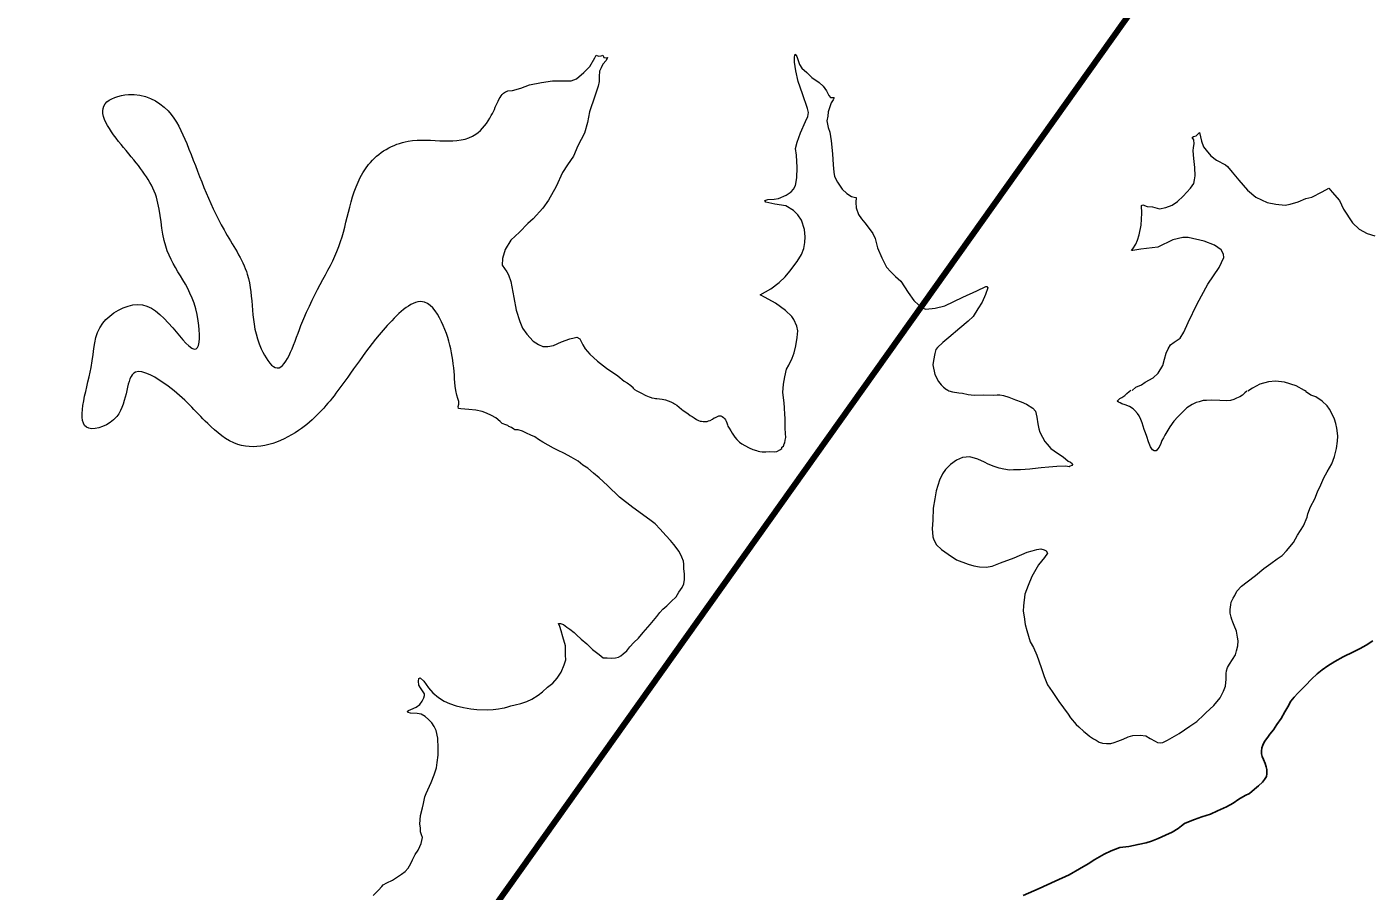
# Model space of a CAD drawing. Extents: x 553962 to 842807, y 8883888 to 9032388.
# Drawn here: x 708353 to 711150, y 8964370 to 8966174 of the extents above; entities that cross this region are included whole.
import ezdxf

# ---------------------------------------------------------------- set-up
doc = ezdxf.new("R2010")
doc.units = 0
doc.header["$LTSCALE"] = 200
for name, color, linetype, lineweight in [('24', 7, 'Continuous', 25), ('8', 7, 'Continuous', 13), ('9', 7, 'Continuous', 90)]:
    doc.layers.add(name, color=color, linetype=linetype, lineweight=lineweight)

msp = doc.modelspace()

# ---------------------------------------------------------------- linework, layer by layer
at = {"layer": '24'}
for points in [[(711099.7, 8964859.2), (711120.7, 8964869.8), (711134.7, 8964876.2), (711147.4, 8964883.5), (711161, 8964892.7)], [(710432, 8964361.1), (710465.5, 8964376), (710498.9, 8964391), (710528.1, 8964404.3), (710549.6, 8964416.4), (710567.2, 8964426.9), (710581.1, 8964436), (710600.6, 8964447), (710615.1, 8964454.3), (710633.7, 8964461.1), (710652, 8964463.5), (710671.7, 8964467.6), (710688.3, 8964470.8), (710699.5, 8964474.7), (710713.8, 8964479.8), (710728.9, 8964486.9), (710742.8, 8964493.1), (710755.2, 8964500.7), (710762.2, 8964506.3), (710768.7, 8964511), (710780, 8964516), (710789.1, 8964519.9), (710804.5, 8964525.5), (710822.7, 8964530.8), (710837.2, 8964537.9), (710856, 8964546), (710870.1, 8964554), (710881.6, 8964561.9), (710894.9, 8964569.9), (710903.8, 8964573.7), (710914.7, 8964583.2), (710923, 8964589.9), (710931.2, 8964597.6), (710935.3, 8964602.9), (710939.2, 8964609.1), (710940.1, 8964615.3), (710940.2, 8964623.8), (710938.7, 8964629.9), (710936.9, 8964636.7), (710933.1, 8964645), (710930.7, 8964651.2), (710929.2, 8964656.8), (710928.9, 8964662.4), (710929.8, 8964669.2), (710931.9, 8964675.1), (710935.4, 8964682.7), (710941.9, 8964691.8), (710946.3, 8964697.5), (710953.8, 8964707.1), (710960.9, 8964717.7), (710970, 8964730.7), (710977.7, 8964744), (710983.9, 8964754.9), (710990.4, 8964766.4), (710997.2, 8964774.6), (711004.6, 8964783.2), (711020.6, 8964799.3), (711033.6, 8964812.3), (711045.1, 8964823.8), (711055.7, 8964832.3), (711067.5, 8964840.6), (711082.3, 8964849.4), (711099.7, 8964859.2)]]:
    msp.add_lwpolyline(points, dxfattribs=at)
at = {"layer": '8'}
for points in [[(709356.7, 8966039.9), (709366.8, 8966040.9), (709384, 8966045.7), (709402.1, 8966052.6), (709427.2, 8966057.7), (709450.1, 8966060.8), (709477.9, 8966060.8), (709489.2, 8966061.1), (709500.2, 8966065.2), (709515.6, 8966078.3), (709528, 8966090.6), (709538.2, 8966108.8), (709541, 8966114.6), (709546.1, 8966112.5), (709551.6, 8966112.9), (709554.7, 8966114.2), (709556.8, 8966109.8), (709561.9, 8966109.1), (709564.7, 8966109.8), (709561.9, 8966103.3), (709554.7, 8966095.7), (709551.3, 8966088.2), (709548.2, 8966081.3), (709547.5, 8966069.7), (709547.5, 8966059.4), (709545.5, 8966049.8), (709538.2, 8966028.9), (709527.3, 8965996), (709523.2, 8965974.1), (709517.1, 8965951.5), (709503.1, 8965925.1), (709493.5, 8965903.9), (709481.1, 8965885.4), (709471.2, 8965869.6), (709457.5, 8965840.5), (709441.7, 8965811.7), (709430.2, 8965795), (709410, 8965772.7), (709398.7, 8965763.5), (709380.9, 8965744.9), (709363.4, 8965728.5), (709351.1, 8965708.8), (709346, 8965690.2), (709345.3, 8965676.1), (709354.7, 8965662.1)], [(709931, 8965418.8), (709931.7, 8965428), (709934.6, 8965443.3), (709937.9, 8965459.3), (709943, 8965467.5), (709949.7, 8965482.4), (709954.1, 8965493.7), (709957.4, 8965507.7), (709960.1, 8965525.2), (709961.8, 8965539.5), (709960, 8965548.9), (709953.6, 8965562.9), (709949.5, 8965568.9), (709936.3, 8965581.5), (709915.5, 8965596.7), (709893.5, 8965609), (709883.3, 8965614.3), (709905.2, 8965626.9), (709923.1, 8965640.1), (709935.4, 8965652.1), (709945.4, 8965664.1), (709960.7, 8965684.1), (709969.2, 8965698.8), (709974.5, 8965711.1), (709976.5, 8965723.6), (709977.1, 8965735.3), (709975.6, 8965750.6), (709969.5, 8965769.9), (709961.9, 8965781), (709953.1, 8965790.7), (709936.7, 8965799.8), (709913.8, 8965803.8), (709901.2, 8965806.1), (709895.1, 8965807.8), (709893.3, 8965811), (709898.9, 8965813.4), (709912.7, 8965813.7), (709921.2, 8965815.4), (709937.8, 8965822.2), (709948.1, 8965829.5), (709952.8, 8965834.8), (709956.6, 8965842.7), (709959.5, 8965858.2), (709960.4, 8965880.4), (709958.9, 8965905.9), (709957.2, 8965919.7), (709960.1, 8965932.8), (709967.5, 8965952.7), (709977.7, 8965975.8), (709982.4, 8965986.3), (709984.2, 8965994.8), (709981.8, 8966003.3), (709971.3, 8966033.5), (709962.5, 8966059.2), (709957.8, 8966081.5), (709954.6, 8966099.9), (709954.6, 8966111.3), (709956, 8966116.3), (709959.6, 8966111.9), (709962.2, 8966103.1), (709965.4, 8966095.2), (709970.4, 8966087.3), (709980.3, 8966078), (709991.2, 8966068), (710006.4, 8966057.5), (710014.6, 8966049.9), (710021.9, 8966040.2), (710026.3, 8966030.2), (710029.8, 8966025.9), (710036, 8966025.9), (710037.5, 8966025.3), (710035.7, 8966021.2), (710031, 8966014.7), (710024.9, 8965996), (710024.3, 8965986.9), (710022.5, 8965977.6), (710025.2, 8965963.5), (710028.7, 8965953.8), (710031.3, 8965935.7), (710034.2, 8965908.8), (710035.7, 8965885.8), (710036.9, 8965870.5), (710038.4, 8965861.2), (710044.2, 8965849.5), (710054.2, 8965835.1), (710063.8, 8965826), (710073.5, 8965819.6), (710079.1, 8965818.1), (710083.5, 8965817.8), (710082.6, 8965807.3), (710083.2, 8965795.9), (710088.1, 8965782.1), (710094.9, 8965773.1), (710101.6, 8965764.6), (710110.5, 8965753), (710118.1, 8965742.4), (710122.8, 8965731.9), (710128.1, 8965712.3), (710136.8, 8965691.5), (710147.1, 8965671.9), (710155.6, 8965662.2)], [(710840.5, 8965671.4), (710850.3, 8965692.1), (710849.9, 8965699.5), (710845, 8965708.4), (710830.9, 8965718), (710809.4, 8965726.2), (710776, 8965733.9), (710764.6, 8965734.3), (710743.9, 8965729.4), (710712.6, 8965714), (710677.6, 8965709.9), (710660.9, 8965707.1), (710658.1, 8965707.1), (710660.5, 8965710.7), (710667, 8965720.1), (710670.3, 8965728.2), (710673.5, 8965739.6), (710678, 8965759.9), (710679.6, 8965784.7), (710678.8, 8965801), (710681.7, 8965802.2), (710690.6, 8965798.9), (710701.5, 8965797.8), (710716.1, 8965794.1), (710729.5, 8965796.5), (710742.9, 8965801.8), (710753.9, 8965809.1), (710765.3, 8965820.1), (710780.8, 8965837.2), (710787.7, 8965846.9), (710789.3, 8965854.2), (710790.5, 8965862.4), (710790.1, 8965879.9), (710788.1, 8965899), (710786.8, 8965914.8), (710787.3, 8965921.7), (710788.9, 8965929.5), (710788.1, 8965937.6), (710784.4, 8965942.9), (710787.3, 8965944.5), (710793, 8965946.5), (710799.5, 8965953.4), (710803.9, 8965935.2), (710808, 8965923.4), (710813.3, 8965916), (710823.5, 8965904.2), (710835.2, 8965895.3), (710854, 8965885.6), (710858.4, 8965881.9), (710867.5, 8965870.1), (710881.8, 8965853.4), (710900, 8965833.1), (710917.1, 8965818), (710928.9, 8965812.7), (710941.1, 8965807.1), (710959, 8965803.4), (710978.5, 8965801.8), (710988.7, 8965803.4), (711005.4, 8965808.7), (711021.6, 8965815.2), (711033.8, 8965818.4), (711055.8, 8965829.4), (711069.2, 8965837.1), (711076.5, 8965828.6), (711092, 8965811.1)], [(711092, 8965811.1), (711100.1, 8965793.2), (711118.9, 8965764.5), (711132.8, 8965751.5), (711149.4, 8965742.1), (711165.3, 8965737.3)], [(709354.7, 8965662.1), (709358.1, 8965655.8), (709362.9, 8965642.3), (709369.2, 8965608.6), (709374.1, 8965582.5), (709381.7, 8965558.6), (709387.3, 8965544.7), (709396.6, 8965532.5), (709409.5, 8965517.9), (709420.6, 8965510.6), (709429.7, 8965506.8), (709440.4, 8965506.8), (709452.2, 8965508.9), (709468.9, 8965516.2), (709486.3, 8965522.8), (709495.3, 8965524.9), (709500.9, 8965525.9), (709506.8, 8965522.8), (709513.4, 8965510.3), (709517.9, 8965501.6), (709528, 8965490.8), (709544, 8965475.9), (709562.4, 8965461.6), (709586.4, 8965445.7), (709599.2, 8965434.5), (709605.8, 8965430.7), (709613.1, 8965425.2), (709619, 8965420.5)], [(710155.6, 8965662.2), (710165.6, 8965652.6), (710176.4, 8965643.2), (710192.2, 8965619), (710204, 8965602.9), (710214.2, 8965593), (710220.9, 8965587.1), (710228.8, 8965584.8), (710248.2, 8965586.8), (710268.4, 8965591.5), (710305.9, 8965609.3), (710335.4, 8965623.1), (710354.2, 8965631.6), (710356.2, 8965631.6), (710358.3, 8965628.7), (710353, 8965615.2), (710346, 8965599.1), (710337.2, 8965585.3), (710327.5, 8965569.5), (710317, 8965559.3), (710299.7, 8965544.7), (710276.6, 8965525.3), (710264.3, 8965515.1), (710253.2, 8965504.8), (710249.6, 8965500.2), (710247.3, 8965492.1), (710244.7, 8965477.2), (710243.5, 8965468.4), (710247.9, 8965448.5), (710254.9, 8965433.5), (710260.8, 8965426.5), (710265.5, 8965421.8), (710271.9, 8965417)], [(710659.4, 8965414.9), (710667.1, 8965421.6), (710678.9, 8965426.4), (710686.2, 8965432.1), (710703.3, 8965441.5), (710713.5, 8965451.2), (710723.2, 8965467.1), (710726.5, 8965480.1), (710729.9, 8965493), (710734, 8965501.9), (710739.2, 8965510.4), (710747, 8965515.7), (710759.6, 8965524.2), (710767.3, 8965536.4), (710776.2, 8965556.8), (710794.6, 8965595.8), (710817.3, 8965636.8), (710840.5, 8965671.4)], [(711022, 8965412.9), (711018.4, 8965414.6), (711001.5, 8965424.3), (710977.3, 8965431.9), (710958, 8965434.3), (710943.9, 8965433.1), (710925.7, 8965427.9), (710910.4, 8965419.8), (710900.3, 8965413.5)], [(709352.9, 8965343.2), (709344.8, 8965346.1), (709340.6, 8965350.4), (709331.9, 8965357.5), (709323, 8965362.9), (709312.5, 8965367.7), (709303.6, 8965370.7), (709290.2, 8965373.9), (709275.8, 8965375.1), (709258.8, 8965376.3), (709254.1, 8965377.5), (709253.5, 8965381.4), (709254.7, 8965386.4), (709254.4, 8965392.1), (709252.6, 8965398.3), (709250.8, 8965405.2), (709248.1, 8965415), (709246.9, 8965423.6)], [(709617.3, 8965420.5), (709618.5, 8965419.4), (709620, 8965418.2), (709621.2, 8965416.9), (709625.9, 8965413.9), (709634, 8965409.9), (709644.9, 8965404.6), (709651.9, 8965401.5), (709655.8, 8965400), (709657.3, 8965399.8), (709661.8, 8965398.8), (709664.8, 8965398.3), (709667.8, 8965398.3), (709673.1, 8965397.5), (709679.1, 8965396.5), (709685.6, 8965395.2), (709691.3, 8965393.5), (709697.1, 8965391.3), (709702.2, 8965388.7), (709704.4, 8965387.2), (709709.3, 8965383.9), (709714, 8965380.1), (709718.8, 8965376), (709722.5, 8965373.4), (709727.9, 8965369.9), (709733, 8965365.9), (709737.4, 8965362.8), (709741.1, 8965360.3), (709745.2, 8965357.6), (709750.1, 8965354.6), (709754.5, 8965352.3), (709758, 8965351), (709761, 8965350.5), (709764, 8965350), (709767.4, 8965349.8), (709769.9, 8965350), (709772.9, 8965350.2), (709775.7, 8965351.2), (709779.1, 8965352.3), (709783.7, 8965354.9), (709787.3, 8965357.5), (709789.9, 8965358.6), (709794, 8965360.6), (709796.7, 8965361.7), (709798.8, 8965361.9), (709800.1, 8965362), (709801.5, 8965361.8), (709802.9, 8965361.1), (709803.9, 8965360.4), (709806.4, 8965358.7), (709809.1, 8965356.3), (709811.1, 8965353.8), (709812.2, 8965351.1), (709814, 8965347), (709814.8, 8965343.3), (709815.9, 8965340.2), (709816.9, 8965338.1), (709818.8, 8965336), (709821.9, 8965330.5), (709824.5, 8965325.5), (709830.5, 8965317.5), (709834.6, 8965312.5), (709840.4, 8965307.1), (709845, 8965303.7), (709851, 8965300), (709860.5, 8965294.9), (709868.1, 8965291.8), (709875.3, 8965289.3), (709879.3, 8965287.9), (709882.7, 8965287.6), (709887.3, 8965286.8), (709895.1, 8965286.8), (709903.6, 8965287.6), (709912.6, 8965287), (709917.8, 8965287.4), (709919.6, 8965288.1), (709924, 8965290.8), (709928.1, 8965293.8), (709928.7, 8965296.3), (709931.6, 8965298.6), (709933.5, 8965303.3), (709934.4, 8965305.5), (709935.7, 8965311), (709936.5, 8965316.4), (709936.1, 8965325.1), (709935.7, 8965336.2), (709935.7, 8965350.1), (709935.3, 8965357.3), (709934.8, 8965364.8), (709934.2, 8965378.8), (709933.2, 8965388.9), (709932, 8965399.8), (709930.7, 8965411.6), (709931.2, 8965418.8)], [(710272.5, 8965417), (710277, 8965414.3), (710284.2, 8965412.2), (710297.8, 8965409.8), (710305.6, 8965409.3), (710317.1, 8965406.3), (710329.9, 8965405.3), (710349.3, 8965405.5), (710369.9, 8965405.3), (710377.6, 8965405.8), (710383.3, 8965405.5), (710390.5, 8965404.7), (710402, 8965401), (710415.9, 8965395.4), (710427.9, 8965390.9), (710438.8, 8965386.1), (710452.2, 8965377.6), (710457.5, 8965372), (710460.7, 8965358.9), (710462.4, 8965345.4), (710464.8, 8965334.5), (710466.6, 8965327.8), (710472, 8965317.4), (710476.8, 8965308.6), (710481.9, 8965302.6), (710489.9, 8965293.5), (710503.3, 8965284.2), (710515.6, 8965276.2), (710526, 8965267.1), (710530.3, 8965265.1), (710533.8, 8965262.5), (710534.9, 8965260.4), (710533.6, 8965258.6), (710529.8, 8965256.6), (710527.5, 8965255.2), (710521.1, 8965256.7), (710502.3, 8965256.5), (710493.5, 8965255.7), (710485.4, 8965254.8), (710469.1, 8965253.2), (710462.8, 8965252.7), (710445.7, 8965250.5), (710426.6, 8965249.6), (710411.4, 8965249.4)], [(710898.2, 8965413.6), (710894.1, 8965409.7), (710889.3, 8965405.2), (710883.6, 8965401.9), (710877.2, 8965398.6), (710871.4, 8965396.1), (710864.7, 8965393.9), (710856.5, 8965393.1), (710841.8, 8965393.6), (710825.5, 8965394.5), (710814.4, 8965394.2), (710807.2, 8965393.9), (710798.9, 8965391.4), (710792.6, 8965390), (710784.7, 8965385.8), (710773.1, 8965378.6), (710763.4, 8965369.2), (710754.2, 8965359.8), (710746, 8965351), (710737.9, 8965339.1), (710731.6, 8965328.9), (710727.4, 8965321.5), (710724.3, 8965316), (710721.3, 8965310.2), (710719.3, 8965304.1), (710715.7, 8965296.9), (710711.9, 8965292.2), (710709.1, 8965288.9), (710705.2, 8965288.6), (710701.4, 8965291.1), (710697.5, 8965297.5), (710693.3, 8965307.4), (710690, 8965319), (710686.7, 8965326.5), (710684.2, 8965333.7), (710679.8, 8965347.1), (710677.3, 8965354.3), (710674, 8965362), (710670.6, 8965367), (710665.1, 8965372.8), (710661, 8965376.6), (710653.5, 8965381.3), (710644.4, 8965384.9), (710637.7, 8965387.1), (710634.4, 8965388.8), (710630.8, 8965390.6), (710628.1, 8965392.6), (710633.3, 8965398.1), (710638, 8965400), (710644.1, 8965404.7), (710648, 8965408.3), (710653, 8965412.4), (710656.5, 8965415.5)], [(710856.1, 8964830), (710858.4, 8964836.5), (710862.6, 8964843.7), (710868.4, 8964853.6), (710874.5, 8964863.3), (710877.2, 8964871.6), (710879.4, 8964882.1), (710880.5, 8964892.3), (710879.2, 8964900), (710877.2, 8964912.7), (710872.2, 8964924.3), (710868.9, 8964931.5), (710867, 8964937), (710865.6, 8964941.7), (710864, 8964950), (710863.7, 8964958), (710865.3, 8964967.9), (710865.9, 8964972.9), (710869.8, 8964981.2), (710873.1, 8964987.3), (710877.8, 8964995.8), (710887.5, 8965006.2), (710899.1, 8965015.4), (710916.2, 8965028.9), (710933.9, 8965043.5), (710948.6, 8965053.8), (710961.8, 8965063.4), (710972, 8965070.8), (710981.1, 8965080), (710995.5, 8965097.9), (711004, 8965112.8), (711016.5, 8965132.4), (711024.2, 8965150.7), (711025.9, 8965157.6), (711031.5, 8965171.9), (711040, 8965189), (711045.6, 8965203.1), (711052.7, 8965217.7), (711059.1, 8965232.3), (711066.3, 8965244.8), (711075.5, 8965261.6), (711081, 8965276.8), (711085.2, 8965293.6), (711087.9, 8965309.1), (711088.5, 8965319.3), (711087.9, 8965326), (711086.3, 8965336.4), (711084.1, 8965346.1), (711081.2, 8965355.2), (711076.5, 8965365.1), (711071, 8965375.6), (711066.3, 8965382.5), (711055.8, 8965392.5), (711042.2, 8965401.3), (711031.7, 8965405.4), (711025.3, 8965409.6), (711021.8, 8965412.1)], [(709533.5, 8964874.4), (709547.1, 8964863.9), (709555.9, 8964857.3), (709559.8, 8964857), (709564.2, 8964857), (709573.6, 8964856.4), (709581.3, 8964857), (709587.7, 8964858.4), (709592.4, 8964861.4), (709597.7, 8964865), (709605.1, 8964871.9), (709611.5, 8964880.2), (709619.9, 8964888.7), (709629.3, 8964898.1), (709639.3, 8964910.2), (709653.9, 8964926.5), (709667.7, 8964943.1), (709674.1, 8964951.7), (709679.9, 8964958.6), (709688.2, 8964965.5), (709697.3, 8964974.8), (709707.7, 8964984.5), (709713.7, 8964993.9), (709720.4, 8965003.5), (709723.7, 8965011.6), (709725.4, 8965020.1), (709725.1, 8965032.3), (709724.2, 8965043), (709724, 8965052.7), (709723.4, 8965059), (709719.8, 8965067.2), (709714.2, 8965079.1), (709703.2, 8965093.2), (709696.3, 8965101.8), (709686.3, 8965112.3), (709674.7, 8965125.2), (709663.9, 8965136.3), (709655.8, 8965143.1), (709637.5, 8965156.4), (709617.6, 8965170.8), (709590, 8965192.3), (709564.8, 8965216.3), (709547.3, 8965232.8), (709535.7, 8965242.2), (709523.8, 8965252.4), (709513.5, 8965259.1), (709503.3, 8965267.1), (709489.2, 8965275.9), (709475.1, 8965283.1), (709460.6, 8965290.2), (709452, 8965294.6), (709441, 8965300.9), (709429.9, 8965306.7), (709421, 8965312.8), (709413, 8965317.8), (709404.7, 8965321.4), (709395.6, 8965326.1), (709387.3, 8965330.2), (709378.5, 8965332.4), (709371.3, 8965333), (709369.1, 8965334.1), (709364.4, 8965337.4), (709359.1, 8965339.9), (709356.6, 8965342.1), (709352.9, 8965343.2)], [(710411.4, 8965249.4), (710403.5, 8965248.8), (710391.7, 8965250.5), (710381.6, 8965252.9), (710371.2, 8965256.4), (710359.1, 8965261.2), (710351.1, 8965265.4), (710337.6, 8965271.6), (710320.9, 8965276.5), (710305, 8965275.1), (710292.5, 8965269.2), (710280, 8965260.6), (710270, 8965249.8), (710263.9, 8965241), (710257.3, 8965227.9), (710250.4, 8965205.3)], [(710250.4, 8965205.3), (710247.3, 8965188.7), (710243.8, 8965169), (710243.1, 8965144.1), (710242, 8965126.5), (710242.4, 8965118.5), (710243.4, 8965109.8), (710245.2, 8965102.9), (710251.4, 8965092.9), (710261.5, 8965082.8), (710275.3, 8965073.1), (710293, 8965061.7), (710317.3, 8965052.7), (710328.7, 8965049.2), (710340.8, 8965047.1), (710355, 8965046.4), (710367.5, 8965048.5), (710384.4, 8965055.4), (710412.9, 8965065.4), (710439.9, 8965077.2), (710450.7, 8965080), (710460.4, 8965083.1), (710469, 8965084.2), (710476, 8965082.6), (710480.1, 8965080.4), (710482.6, 8965075.2), (710476.2, 8965066.3), (710464.1, 8965051.1), (710455.8, 8965036.2), (710449.7, 8965026.7), (710442, 8965008.2), (710435.6, 8964989.9), (710432.8, 8964965.4), (710431.7, 8964954.4), (710434.2, 8964942.2), (710435.8, 8964926.8), (710439.4, 8964913.8), (710443, 8964901.9), (710446.6, 8964890.6), (710453.2, 8964878.4), (710460.3, 8964862.5), (710469.1, 8964837.1), (710476, 8964818), (710482.7, 8964800.6), (710492.4, 8964786.5), (710506.5, 8964765.6), (710525.5, 8964739.7), (710530.8, 8964731.7), (710542.7, 8964718.1), (710547.8, 8964712.7), (710558.3, 8964703), (710565, 8964698.6), (710570.2, 8964693.9), (710578.5, 8964688.1), (710584.3, 8964685), (710590.7, 8964680.9), (710597, 8964679), (710605.9, 8964678.1), (710614.4, 8964678.4), (710621.9, 8964680.6), (710629.4, 8964683.4), (710640.7, 8964687.5), (710650.7, 8964692.5), (710660.9, 8964694.7), (710676.1, 8964695.3), (710687.4, 8964694.2), (710696.8, 8964688.9), (710707.1, 8964683.4), (710712, 8964680.6), (710717.8, 8964679.8), (710723, 8964680.6), (710727.7, 8964682.3), (710732.7, 8964685.3), (710742.7, 8964690.6), (710757.6, 8964698.9), (710779.4, 8964714.1), (710793.8, 8964724), (710808.7, 8964738.4), (710813.2, 8964742.5), (710829.3, 8964757.7), (710842.6, 8964773.7), (710849.5, 8964787.2), (710853.9, 8964798.2), (710855.3, 8964812.6), (710855.3, 8964819.2), (710855.3, 8964824.2), (710856.1, 8964830)], [(709349.7, 8964752.8), (709356.8, 8964754.8), (709363.2, 8964756.5), (709371.8, 8964759), (709384.2, 8964761.7), (709396.7, 8964766.1), (709407.2, 8964771.1), (709419.9, 8964779.4), (709428.9, 8964785.9), (709439.4, 8964795.6), (709450.4, 8964804.4), (709459.8, 8964814.9), (709468.4, 8964827.4), (709474.5, 8964842.3), (709477.5, 8964853), (709477.2, 8964862.9), (709476.9, 8964881.7), (709471.4, 8964900.8), (709468.4, 8964913.5), (709465.3, 8964922.3), (709462.8, 8964928.7), (709467, 8964928.9), (709472.8, 8964926.4), (709480, 8964921.2), (709486.1, 8964916.8), (709495.2, 8964909.6), (709500.1, 8964904.8), (709509.7, 8964896.2), (709521.9, 8964886.3), (709533.5, 8964874.4)], [(709143, 8964411.5), (709149.2, 8964418), (709154.8, 8964427.6), (709157.9, 8964435.7), (709163.5, 8964446.6), (709169.5, 8964455.8), (709173.2, 8964463.5), (709176.3, 8964469.7), (709179.1, 8964482.1), (709176.9, 8964487.4), (709174.4, 8964493.6), (709174.7, 8964502), (709173.5, 8964509.8), (709174.1, 8964518.8), (709175, 8964527.8), (709179.1, 8964543.8), (709181, 8964553.1), (709183.7, 8964566.8), (709186.2, 8964573.9), (709193.1, 8964589.5), (709197.1, 8964596.6), (709203.3, 8964613), (709207.7, 8964627.5), (709209.6, 8964638.4), (709211.2, 8964654.2), (709211.5, 8964668.2), (709210.8, 8964689.6), (709207, 8964705.6), (709203, 8964714), (709198, 8964721.4), (709191.5, 8964728.6), (709184.3, 8964734.5), (709176.3, 8964739.4), (709167.6, 8964741), (709153.6, 8964741.3), (709149.2, 8964742.8), (709147.1, 8964745), (709149.5, 8964746.9), (709154.2, 8964749.4), (709165.4, 8964754), (709173.3, 8964759.6), (709178, 8964766.8), (709181.7, 8964773.3), (709183.3, 8964778.2), (709183, 8964781.7), (709174.6, 8964794.1), (709170.9, 8964799.7), (709170.2, 8964808), (709170.9, 8964814.2), (709173.7, 8964815.2), (709181.4, 8964808.3), (709191.4, 8964794.4), (709200.4, 8964784.1), (709212.2, 8964774.5), (709223.7, 8964766.8), (709235.2, 8964761.8), (709248.8, 8964756.8), (709264.4, 8964753.4), (709279.6, 8964750.3), (709292.4, 8964749.4), (709314.4, 8964748.4), (709326.5, 8964749.1), (709337.4, 8964750.3), (709345.2, 8964752.2), (709349.7, 8964752.8)], [(709075.8, 8964361.1), (709086.8, 8964372.1), (709093.9, 8964380.2), (709096.7, 8964383.2), (709104.5, 8964387.6), (709116, 8964393.2), (709135.2, 8964405.6), (709143, 8964411.5)]]:
    msp.add_lwpolyline(points, dxfattribs=at)
msp.add_spline([(709246.9, 8965423.6), (709222.1, 8965550.3), (709183.2, 8965599), (709105.3, 8965550.3), (708998.3, 8965409.2), (708920.5, 8965331.3), (708793.9, 8965302.1), (708730.7, 8965345.9), (708648, 8965423.8), (708579.9, 8965453), (708540.9, 8965360.5), (708482.6, 8965336.1), (708487.4, 8965462.7), (708511.7, 8965555.2), (708584.7, 8965594.1), (708657.7, 8965545.5), (708706.4, 8965501.6), (708711.2, 8965560.1), (708643.1, 8965715.8), (708623.7, 8965818.1), (708560.4, 8965915.4), (708516.6, 8966012.8), (708565.3, 8966032.3), (708648, 8965998.2), (708686.9, 8965930), (708764.8, 8965749.9), (708813.4, 8965657.4), (708842.6, 8965501.6), (708871.8, 8965462.7), (708925.3, 8965550.3), (709008, 8965725.6), (709066.4, 8965886.2), (709149.1, 8965934.9), (709290.2, 8965949.5), (709322.3, 8965988.3), (709339.1, 8966023.2), (709347.7, 8966035), (709356.7, 8966039.9)], degree=3, dxfattribs=at)
at = {"layer": '9'}
msp.add_lwpolyline([(691582, 8951218.7), (697371.2, 8956056), (705081.2, 8958366.8), (713138.6, 8969695)], dxfattribs=at)

doc.saveas('drawing.dxf')
